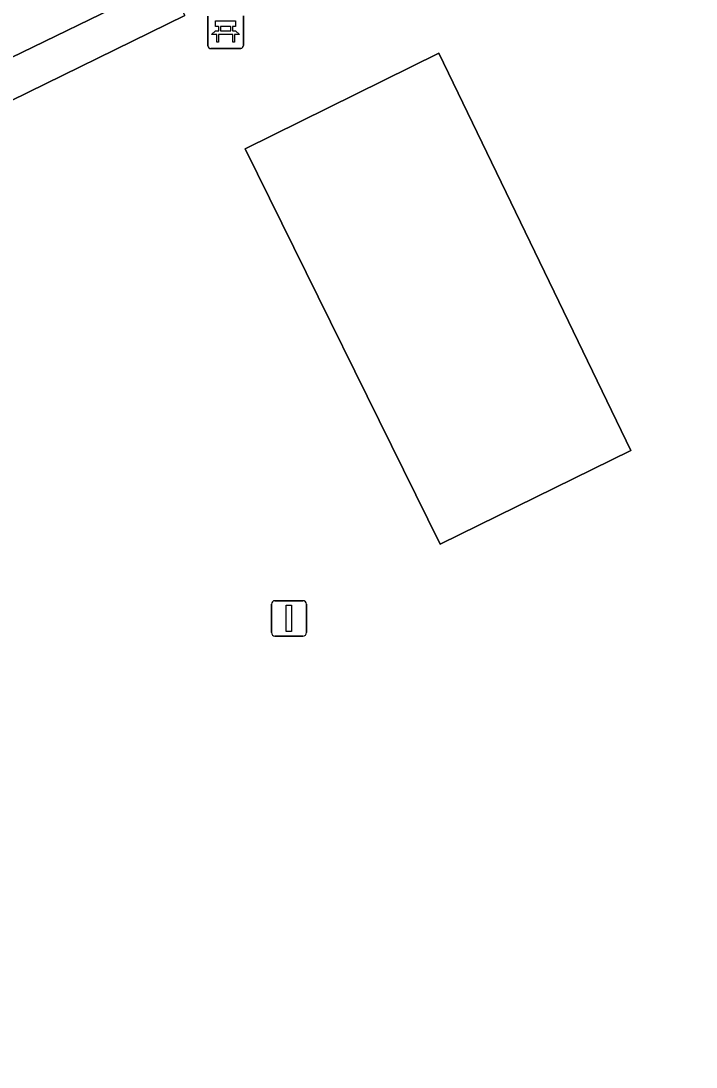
# Model space of a CAD drawing. Extents: x 160455 to 162082, y 388339 to 389736.
# Drawn here: x 160980.76 to 160999.83, y 388866.73 to 388896.29 of the extents above; entities that cross this region are included whole.
import ezdxf

# ---------------------------------------------------------------- set-up
doc = ezdxf.new("R2010")
doc.units = 0
for name, color, linetype in [('IMGEO_Bank', 7, 'Continuous'), ('IMGEO_Groenvoorziening', 7, 'Continuous'), ('IMGEO_Lichtmast', 7, 'Continuous'), ('IMGEO_Voetgangersgebied_open', 7, 'Continuous'), ('IMGEO_Voetpad_open', 7, 'Continuous')]:
    doc.layers.add(name, color=color, linetype=linetype)

msp = doc.modelspace()

# ---------------------------------------------------------------- linework, layer by layer
at = {"layer": 'IMGEO_Bank'}
for p, q in [((160986.043, 388895.585), (160986.043, 388896.426)), ((160986.043, 388896.426), (160986.043, 388895.585)), ((160987.043, 388896.435), (160987.043, 388895.594)), ((160987.043, 388895.594), (160987.043, 388896.435)), ((160986.352, 388896.016), (160986.352, 388896.122)), ((160986.396, 388896.122), (160986.396, 388896.016)), ((160986.684, 388896.128), (160986.402, 388896.128)), ((160986.69, 388896.016), (160986.69, 388896.122)), ((160986.734, 388896.122), (160986.734, 388896.016)), ((160986.74, 388895.908), (160986.347, 388895.908)), ((160986.402, 388896.01), (160986.684, 388896.01)), ((160986.968, 388895.51), (160986.127, 388895.51)), ((160986.127, 388895.51), (160986.968, 388895.51))]:
    msp.add_line(p, q, dxfattribs=at)
for points in [[(160986.346, 388896.128), (160986.26, 388896.128), (160986.26, 388896.289), (160986.823, 388896.289), (160986.823, 388896.128), (160986.74, 388896.128)], [(160986.29, 388895.908), (160986.148, 388895.908), (160986.26, 388896.01), (160986.346, 388896.01)], [(160986.34, 388895.901), (160986.34, 388895.694), (160986.297, 388895.694), (160986.297, 388895.901)], [(160986.74, 388896.01), (160986.823, 388896.01), (160986.935, 388895.908), (160986.796, 388895.908)], [(160986.79, 388895.901), (160986.79, 388895.694), (160986.746, 388895.694), (160986.746, 388895.901)]]:
    msp.add_lwpolyline(points, dxfattribs=at)
for centre, radius, start, end in [((160986.345, 388896.121), 0.00671, 2.8957, 87.1043), ((160986.402, 388896.121), 0.00671, 92.8957, 177.1043), ((160986.684, 388896.121), 0.00671, 2.8957, 87.1043), ((160986.741, 388896.121), 0.00671, 92.8957, 177.1043), ((160986.29, 388895.901), 0.00671, 2.8957, 87.1043), ((160986.347, 388895.901), 0.00671, 92.8957, 177.1043), ((160986.345, 388896.017), 0.00671, 272.8957, 357.1043), ((160986.402, 388896.017), 0.00671, 182.8957, 267.1043), ((160986.684, 388896.017), 0.00671, 272.8957, 357.1043), ((160986.741, 388896.017), 0.00671, 182.8957, 267.1043), ((160986.739, 388895.901), 0.00671, 2.8957, 87.1043), ((160986.796, 388895.901), 0.00671, 92.8957, 177.1043), ((160986.121, 388895.588), 0.0779, 182.4484, 274.2845), ((160986.121, 388895.588), 0.0779, 182.4484, 274.2845), ((160986.965, 388895.588), 0.0779, 272.4484, 4.2845), ((160986.965, 388895.588), 0.0779, 272.4484, 4.2845)]:
    msp.add_arc(centre, radius, start, end, dxfattribs=at)
at = {"layer": 'IMGEO_Groenvoorziening'}
msp.add_lwpolyline([(160992.565, 388895.375), (160987.091, 388892.679), (160992.597, 388881.502), (160997.983, 388884.155)], close=True, dxfattribs=at)
at = {"layer": 'IMGEO_Lichtmast'}
for p, q in [((160987.936, 388879.908), (160988.726, 388879.908)), ((160988.726, 388879.908), (160987.936, 388879.908)), ((160987.836, 388879.008), (160987.836, 388879.808)), ((160987.836, 388879.808), (160987.836, 388879.008)), ((160988.826, 388879.808), (160988.826, 388879.008)), ((160988.826, 388879.008), (160988.826, 388879.808)), ((160988.726, 388878.908), (160987.936, 388878.908)), ((160987.936, 388878.908), (160988.726, 388878.908))]:
    msp.add_line(p, q, dxfattribs=at)
msp.add_lwpolyline([(160988.256, 388879.783), (160988.406, 388879.783), (160988.406, 388879.033), (160988.256, 388879.033), (160988.256, 388879.783)], dxfattribs=at)
for centre, start, end in [((160987.936, 388879.808), 90, 180), ((160987.936, 388879.808), 90, 180), ((160988.726, 388879.808), 0, 90), ((160988.726, 388879.808), 360, 90), ((160987.936, 388879.008), 180, 270), ((160987.936, 388879.008), 180, 270), ((160988.726, 388879.008), 270, 0), ((160988.726, 388879.008), 270, 0)]:
    msp.add_arc(centre, 0.1, start, end, dxfattribs=at)
at = {"layer": 'IMGEO_Voetgangersgebied_open'}
for points in [[(160960.574, 388905.742), (160966.497, 388893.667), (160968.58, 388889.421), (160971.404, 388890.799), (160971.965, 388891.089), (160979.521, 388894.789), (160984.918, 388897.412)], [(160985.389, 388896.441), (160979.97, 388893.785), (160977.814, 388892.744), (160972.138, 388889.936), (160971.873, 388889.782), (160969.073, 388888.445), (160980.908, 388864.123), (160982.346, 388861.167), (160994.337, 388836.526), (160997.234, 388837.924), (160996.664, 388839.11), (160997.643, 388839.579), (160998.212, 388838.394), (160998.437, 388838.503), (160994.388, 388846.828), (160993.231, 388849.232), (161017.024, 388860.849)]]:
    msp.add_lwpolyline(points, dxfattribs=at)
msp.add_lwpolyline([(160997.983, 388884.155), (160992.597, 388881.502), (160987.091, 388892.679), (160992.565, 388895.375)], close=True, dxfattribs=at)
at = {"layer": 'IMGEO_Voetpad_open'}
msp.add_lwpolyline([(160979.521, 388894.789), (160979.97, 388893.785), (160985.389, 388896.441), (160984.918, 388897.412)], close=True, dxfattribs=at)

doc.saveas('drawing.dxf')
